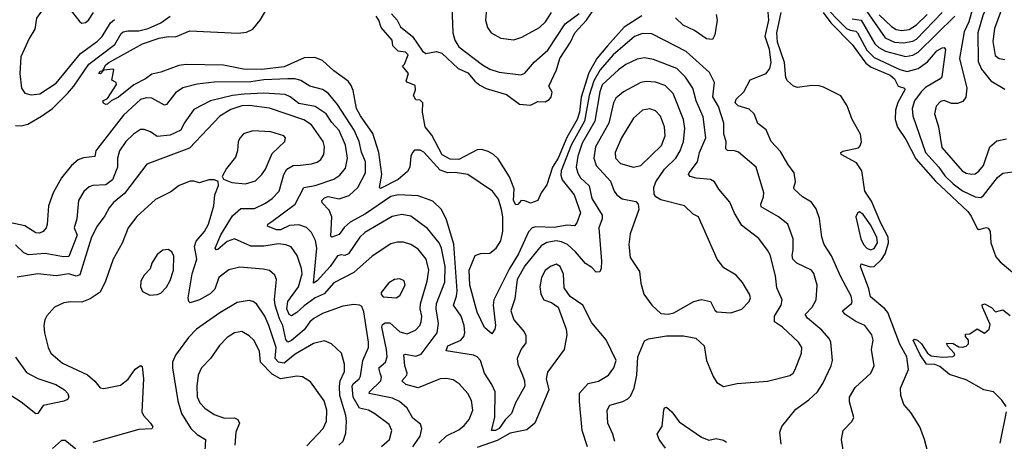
# Model space of a CAD drawing. Extents: x 1550320 to 1685906, y 509093 to 640511.
# Tile 396 of 532: x 1656317 to 1661673, y 563196 to 565487. Entities that reach past the tile are written whole.
import ezdxf

# ---------------------------------------------------------------- set-up
doc = ezdxf.new("R2010")
doc.units = 0

msp = doc.modelspace()

# ---------------------------------------------------------------- linework, layer by layer
at = {"layer": '0CON20XD'}
for points in [[(1661498.4, 565945), (1661510, 565825), (1661526.8, 565775), (1661520.9, 565715), (1661525.4, 565675.4), (1661537.2, 565647.2), (1661583.4, 565593.4), (1661589.6, 565575), (1661558.5, 565515), (1661528.7, 565415), (1661530.4, 565260.4), (1661548, 565218), (1661599.1, 565155), (1661675, 565110)], [(1656313.5, 565775), (1656355, 565829.4), (1656385, 565856.5), (1656455, 565896.5), (1656479.4, 565899.4), (1656491.1, 565891.1), (1656502.9, 565815), (1656472.5, 565715), (1656453.5, 565685), (1656444.6, 565655), (1656436.3, 565533.7), (1656408.2, 565495), (1656399.5, 565435), (1656368.2, 565385), (1656323.6, 565285), (1656317.5, 565195), (1656327.3, 565115), (1656345, 565087.8), (1656378.9, 565078.9)], [(1658338.9, 565518.9), (1658370.5, 565485), (1658388.6, 565448.6), (1658453.8, 565395), (1658507.5, 565315), (1658527, 565303), (1658585, 565313.1), (1658612.9, 565305), (1658702.2, 565222.2), (1658755, 565197.5), (1658792.5, 565152.5), (1658820.3, 565130.3), (1658855, 565112.7), (1658965, 565080.4), (1659035, 565027.3), (1659095, 565022.6), (1659135, 565041.3), (1659175, 565041.2), (1659197.7, 565052.3), (1659207.1, 565065), (1659213.8, 565093.8), (1659195.6, 565125), (1659236.4, 565215), (1659255, 565275.3), (1659313.3, 565365), (1659336.4, 565415), (1659400.9, 565485), (1659465, 565579.5)], [(1660675, 565580.8), (1660815, 565439.6), (1660835, 565429.1), (1660864.3, 565424.3), (1660874.8, 565415), (1660925, 565321), (1660965, 565281.7), (1661105, 565215.9), (1661145, 565205.2), (1661205, 565221.7), (1661255, 565258.4), (1661287.7, 565295), (1661305, 565317.3), (1661335, 565334.5), (1661345.3, 565335.3), (1661353.1, 565325), (1661333.2, 565176.8), (1661323.3, 565165), (1661245, 565118.8), (1661220.5, 565095), (1661184.1, 565045), (1661170.9, 565005), (1661175.3, 564965), (1661243.5, 564765), (1661316.5, 564685), (1661348.4, 564638.4), (1661395, 564594.8), (1661445, 564557.6), (1661515, 564523.8), (1661545, 564521.1), (1661559.5, 564530.5), (1661635, 564628.6), (1661665, 564652.9), (1661719.7, 564659.7)], [(1661668.8, 565571.2), (1661618.7, 565438.7), (1661610.8, 565369.1), (1661622.8, 565292.8), (1661645, 565275.3), (1661675, 565270.8)], [(1656585, 565551.2), (1656643.8, 565475), (1656655, 565468)], [(1656655, 565468), (1656675, 565471.4), (1656691.4, 565485), (1656718.1, 565525)], [(1660459.5, 563180.5), (1660452.5, 563245), (1660463.4, 563276.6), (1660538.9, 563371.1), (1660609.8, 563420.2), (1660656, 563464), (1660685, 563509.2), (1660731.1, 563605), (1660737.8, 563635), (1660729.5, 563735), (1660719.4, 563755), (1660679.6, 563799.6), (1660601.5, 563865), (1660590.4, 563885), (1660627.5, 563925), (1660648.7, 563965), (1660654.7, 564044.7), (1660637.6, 564107.6), (1660624, 564125), (1660545, 564162.9), (1660522.3, 564185), (1660518, 564205), (1660524.7, 564235.3), (1660523.8, 564295), (1660494.7, 564374.7), (1660445.3, 564415.3), (1660350, 564470), (1660347.9, 564485), (1660363.1, 564525), (1660364.4, 564545), (1660323.1, 564685), (1660226.9, 564766.9), (1660205, 564774.6), (1660166.2, 564776.2), (1660157.5, 564785), (1660159.5, 564825), (1660147.9, 564865), (1660147.4, 564925), (1660118.9, 565015), (1660087.3, 565067.3), (1660096, 565145), (1660069.3, 565199.3), (1659943.1, 565313.1), (1659755, 565410), (1659705, 565412.2), (1659661.1, 565395), (1659545, 565296.1), (1659475, 565214.3), (1659440.2, 565155), (1659415.3, 565075), (1659388.4, 564935), (1659316.6, 564805), (1659263, 564665), (1659261, 564641), (1659267.3, 564617.3), (1659332.9, 564535), (1659366.9, 564436.9), (1659348, 564382), (1659335, 564367.3), (1659295, 564369.4), (1659225, 564357.1), (1659125, 564361.9), (1659105, 564355.3), (1659085, 564333.9), (1659031.1, 564215), (1658979, 564131), (1658895.2, 563964.8), (1658892.2, 563935), (1658904.5, 563825), (1658901.4, 563805), (1658885, 563780), (1658845, 563814.2), (1658805, 563898), (1658765.3, 564045), (1658761.9, 564125), (1658795, 564205.6), (1658824.1, 564215.9), (1658875, 564217.9), (1658909.6, 564245), (1658933.8, 564285), (1658945, 564337.5), (1658945.6, 564415), (1658937.8, 564455), (1658920.6, 564510.6), (1658888.6, 564555), (1658755.4, 564645.4), (1658686.6, 564656.6), (1658645, 564655.2), (1658605, 564669.2), (1658515, 564766.2), (1658495, 564777.3), (1658465, 564778.1), (1658453.5, 564765), (1658445.4, 564744.6), (1658439.7, 564685), (1658427.4, 564662.6), (1658375, 564618.7), (1658278.8, 564568.8), (1658274.6, 564575), (1658286.8, 564645), (1658271.1, 564765), (1658238, 564868), (1658170, 564965), (1658149, 565005), (1658131.8, 565101.8), (1658119.8, 565129.8), (1658103.3, 565153.3), (1658025, 565209.4), (1657964.7, 565264.8), (1657922, 565282), (1657865, 565279.6), (1657755, 565230.4), (1657635, 565215.8), (1657535, 565218.2), (1657425, 565239.1), (1657222.9, 565242.9), (1657182.7, 565237.3), (1657085, 565201.8), (1657035, 565190), (1657002, 565165), (1656937.9, 565132.1), (1656853.8, 565065), (1656814.2, 565045.8), (1656795, 565027.5), (1656785, 565026.7), (1656772.3, 565032.3), (1656768.8, 565045), (1656795, 565058.8), (1656843.3, 565135), (1656842.5, 565145), (1656818.3, 565158.3), (1656830, 565215), (1656823, 565217), (1656775, 565212.5), (1656757.3, 565192.7), (1656747.5, 565195), (1656755, 565207.5), (1656770, 565210), (1656785, 565241.4), (1656801.5, 565255), (1656984.2, 565355), (1657075, 565386.7), (1657125, 565395.3), (1657165, 565393.8), (1657243.3, 565426.7), (1657505, 565413.7), (1657550.4, 565419.6), (1657585, 565435.8), (1657625.6, 565484.4), (1657661.3, 565545)], [(1659701.4, 565508.6), (1659604.7, 565445.3), (1659514.6, 565345.4), (1659456, 565275), (1659412.1, 565197.9), (1659371.7, 565065), (1659361.5, 564985), (1659348.8, 564945), (1659293.2, 564846.8), (1659245.6, 564735), (1659215.1, 564684.9), (1659185, 564590), (1659153.8, 564545), (1659135, 564503.8), (1659095, 564490), (1659065, 564502.5), (1659045, 564503.3), (1659026.9, 564483.1), (1659015, 564480.8), (1659003.9, 564505), (1659007, 564567), (1658982, 564632), (1658919.9, 564729.9), (1658895, 564754), (1658865, 564771.1), (1658830.5, 564780.5), (1658805, 564779.6), (1658705, 564726.7), (1658659.2, 564729.2), (1658615, 564752.1), (1658559.6, 564859.6), (1658522, 564905), (1658507.5, 564985), (1658510, 565035), (1658495, 565050), (1658471.7, 565051.7), (1658460, 565075), (1658470, 565105), (1658468.3, 565128.3), (1658425, 565147.5), (1658420, 565155), (1658432.5, 565195), (1658400, 565235), (1658410, 565245), (1658430, 565295), (1658415, 565310), (1658376.4, 565316.4), (1658356.1, 565336.1), (1658347.5, 565345), (1658342.5, 565375), (1658283.5, 565443.5), (1658271.4, 565485), (1658255.6, 565505)], [(1658668.3, 565558.3), (1658673.2, 565415), (1658684.7, 565375), (1658705, 565339.6), (1658835, 565240.8), (1658875, 565218.2), (1658925, 565201.8), (1659043.5, 565186.5), (1659065, 565195.7), (1659114.7, 565255.3), (1659189.6, 565320.4), (1659285, 565464.1), (1659359.7, 565520.3)], [(1658855.7, 565545.7), (1658851.4, 565485), (1658860.8, 565445), (1658882, 565415), (1658935, 565386.7), (1659005, 565377.9), (1659048.7, 565391.3), (1659145, 565444.6), (1659177.3, 565475), (1659209.2, 565525)], [(1660104.7, 565514.7), (1660110.3, 565485), (1660098.9, 565405), (1660085, 565379.4), (1660052.9, 565382.9), (1659987.4, 565427.4), (1659926.7, 565456.7), (1659885, 565497.6)], [(1660805, 563886.4), (1660792.2, 563905), (1660841.2, 563945), (1660845.3, 563955), (1660840.3, 563985), (1660782.5, 564092.5), (1660733.1, 564203.1), (1660692.5, 564265), (1660681.1, 564305), (1660666.8, 564406.8), (1660649.1, 564459.1), (1660624.2, 564495), (1660574.3, 564525), (1660530.6, 564565), (1660528.1, 564575), (1660536.9, 564605), (1660530.6, 564655), (1660495, 564701.4), (1660455, 564770.5), (1660403.8, 564825), (1660378.3, 564888.3), (1660332.7, 564922.7), (1660312.5, 564975), (1660285, 565000), (1660225, 565018.2), (1660208.2, 565035), (1660214.5, 565055), (1660255.5, 565095), (1660289.5, 565160.5), (1660376.9, 565195), (1660398, 565222), (1660405.2, 565255), (1660395.7, 565325), (1660372.2, 565395), (1660392.4, 565485), (1660387.8, 565527.8)], [(1661272.5, 563075), (1661238.5, 563205), (1661212.5, 563275), (1661165, 563351.9), (1661126.7, 563395), (1661109.2, 563445), (1661108.5, 563485), (1661151.8, 563585), (1661143.4, 563655), (1661104.2, 563724.2), (1661038.8, 563895), (1661022.9, 563915), (1660945, 563980), (1660935.7, 564025), (1660890.9, 564145), (1660895, 564160.6), (1660943.9, 564143.9), (1660965, 564144.8), (1661005, 564182.9), (1661025, 564214.8), (1661042.6, 564275), (1661041.7, 564305), (1661000.8, 564380.8), (1660950.2, 564500.2), (1660914, 564555), (1660897, 564665), (1660868.1, 564708.1), (1660786.2, 564755), (1660783.8, 564765), (1660795, 564771.4), (1660878.9, 564791.1), (1660889.3, 564800.7), (1660896.7, 564823.3), (1660890.1, 564865), (1660844.8, 564945), (1660818.8, 565018.8), (1660783.4, 565073.4), (1660689.2, 565119.2), (1660665, 565127.1), (1660625, 565129.3), (1660547.5, 565117.5), (1660525.9, 565125.9), (1660494.3, 565154.3), (1660485, 565170), (1660477.3, 565255), (1660438.4, 565365), (1660435.4, 565415.4), (1660459.1, 565525)], [(1660688.2, 565525), (1660728.9, 565468.9), (1660845, 565352.4), (1660920, 565250), (1660949.2, 565229.3), (1661052.4, 565185), (1661075, 565164.7), (1661096.1, 565126.1), (1661130, 565115), (1661131.8, 565105), (1661093.3, 565036.7), (1661081.4, 564995), (1661079.7, 564945), (1661091.9, 564901.9), (1661136.5, 564835), (1661191.5, 564731.5), (1661298.5, 564608.5), (1661474.7, 564445), (1661491.8, 564418.2), (1661525, 564352.3), (1661535, 564346.1), (1661575, 564357.8), (1661585, 564354), (1661596.2, 564335), (1661598.7, 564275), (1661627.2, 564197.2), (1661650.4, 564170.4), (1661741.1, 564095)], [(1660925, 565531), (1661025, 565388.1), (1661075, 565364.5), (1661125, 565361.5), (1661175, 565370.7), (1661195, 565381.5), (1661334.8, 565525)], [(1660992.4, 565512.4), (1661059.9, 565449.9), (1661085, 565432.8), (1661115, 565427.6), (1661155, 565433.8), (1661195, 565458.3), (1661254, 565515)], [(1661499.2, 565545), (1661479.3, 565475), (1661455, 565420.9), (1661428.9, 565275), (1661468.4, 565115), (1661463.4, 565066.6), (1661447.8, 565042.2), (1661418.2, 565031.8), (1661385, 565031.6), (1661345, 565047.3), (1661325, 565042.9), (1661302.8, 565017.2), (1661292.9, 564975), (1661314.2, 564904.2), (1661332.4, 564792.4), (1661443.6, 564665), (1661465, 564651.9), (1661495, 564647.1), (1661515, 564649.7), (1661535, 564663.2), (1661559.2, 564695), (1661594.2, 564795.8), (1661631.3, 564828.7), (1661685, 564838.5)], [(1656295, 564911.6), (1656325, 564909.6), (1656360.6, 564919.4), (1656435, 564961.6), (1656495, 565004.7), (1656576.7, 565085), (1656611.3, 565125), (1656693, 565245), (1656835, 565352.7), (1656868.5, 565411.5), (1656879.4, 565420.6), (1656905, 565426.7), (1656965, 565426.8), (1657015, 565439.3), (1657085, 565469.1), (1657135, 565506.7)], [(1656378.9, 565078.9), (1656426.7, 565083.3), (1656515, 565142), (1656647, 565303), (1656739.9, 565370.1), (1656765.3, 565395), (1656811.1, 565468.9), (1656832.8, 565487.2)], [(1660845, 565491.6), (1660894.4, 565484.4), (1660968.7, 565355), (1660989.7, 565335), (1661025.8, 565315.8), (1661135, 565287.4), (1661175, 565293.7), (1661205, 565311), (1661403.6, 565506.4)], [(1659554.5, 563195), (1659543.9, 563235), (1659516.1, 563295), (1659512.9, 563365), (1659527.6, 563392.4), (1659598.5, 563411.5), (1659625, 563425.6), (1659638.6, 563441.4), (1659659.2, 563485), (1659673.8, 563555), (1659678.9, 563655), (1659715, 563740.8), (1659737.2, 563752.8), (1659835, 563768.5), (1659928, 563768), (1659995, 563756.7), (1660040.8, 563715), (1660052.9, 563635), (1660088.3, 563548.3), (1660108.8, 563515), (1660145, 563493.1), (1660219.4, 563509.4), (1660385, 563522.5), (1660506.2, 563553.8), (1660523.6, 563566.4), (1660535.4, 563585), (1660569.2, 563675), (1660571.4, 563705), (1660554.2, 563735), (1660465.6, 563815), (1660423.6, 563845), (1660422, 563875), (1660459.1, 563935), (1660464.5, 563965), (1660435, 564028.8), (1660427.8, 564095), (1660398.3, 564208.3), (1660385, 564234.2), (1660337.9, 564297.9), (1660245, 564368.6), (1660205.3, 564435.3), (1660178.9, 564495), (1660120, 564565), (1660096.1, 564606.1), (1660075, 564618.2), (1659995.8, 564625.8), (1659964, 564635), (1659954.5, 564645), (1659958.2, 564655), (1660003.4, 564715), (1660015.6, 564765.6), (1660048.9, 564845), (1660035, 564958), (1659995.8, 565045), (1659977.8, 565115), (1659939.3, 565175), (1659890.7, 565220.7), (1659765, 565269.7), (1659715, 565279.7), (1659675, 565272.2), (1659615, 565243.5), (1659575, 565214.7), (1659485, 565132.5), (1659471.9, 565095), (1659445.8, 564935), (1659376.2, 564815), (1659353.4, 564745), (1659344.8, 564684.8), (1659352.6, 564652.6), (1659367.8, 564627.8), (1659414.8, 564584.8), (1659428.6, 564515), (1659484.7, 564425), (1659484.6, 564405), (1659466.5, 564355), (1659482.5, 564175), (1659480, 564135), (1659473, 564117), (1659452.5, 564115), (1659430, 564140), (1659395, 564161.2), (1659341.2, 564225), (1659296, 564265), (1659265, 564280.4), (1659235.2, 564284.8), (1659185, 564276.2), (1659152.9, 564257.1), (1659065, 564149.6), (1659023.5, 564075), (1659010.9, 563969.1), (1658988, 563905), (1659005.3, 563855), (1659061.1, 563791.1), (1659070, 563770), (1659069.3, 563730.7), (1659045, 563695.8), (1659022.2, 563645), (1659027, 563615), (1659051.3, 563555), (1659062.6, 563525), (1659064.4, 563495), (1659013.3, 563405), (1658992.5, 563347.5), (1658958.2, 563311.9), (1658925, 563264.7), (1658905, 563254.6), (1658884.3, 563254.3), (1658900.9, 563325), (1658903.3, 563465), (1658885.8, 563505), (1658845.5, 563565.5), (1658823, 563635), (1658805.9, 563655), (1658785, 563664.4), (1658637, 563687), (1658646.1, 563715), (1658716.2, 563745), (1658733.3, 563765), (1658738.8, 563785), (1658734.7, 563825), (1658717.6, 563875), (1658676.1, 563935), (1658692.9, 563985), (1658695.8, 564014.2), (1658677.8, 564267.8), (1658638.5, 564398.5), (1658611.1, 564455), (1658565, 564500.8), (1658485, 564530.4), (1658375, 564534.3), (1658335, 564525.6), (1658198.3, 564431.7), (1658114.1, 564385.9), (1658082, 564358), (1658055, 564319.7), (1658015.7, 564305.7), (1658010, 564310), (1658014.2, 564415), (1658001.2, 564451.2), (1657961.7, 564491.7), (1657960.5, 564505), (1657975, 564518.7), (1657994.4, 564525.6), (1658055, 564513.5), (1658108.8, 564531.2), (1658156.4, 564575), (1658197.4, 564655), (1658197.7, 564715), (1658176.7, 564766.7), (1658164.4, 564825), (1658136.4, 564886.4), (1658046.5, 565026.5), (1657995, 565088.1), (1657965, 565106.7), (1657895.8, 565125), (1657846.7, 565156.7), (1657815, 565164.7), (1657775.2, 565165.2), (1657645, 565159.6), (1657575, 565148.9), (1657375, 565147.2), (1657283, 565137), (1657205, 565117.1), (1657165, 565088.5), (1657115, 565025.5), (1657105, 565022.7), (1657035, 565060), (1657005, 565062.9), (1656975, 565053.1), (1656882.3, 564967.7), (1656741.2, 564788.8), (1656731.8, 564775), (1656725, 564743.1), (1656665, 564735.3), (1656635, 564724.6), (1656598.5, 564695), (1656545, 564627.8), (1656498.8, 564545), (1656473.9, 564475), (1656466.3, 564373.7), (1656460.8, 564355), (1656445, 564336), (1656425, 564327.1), (1656405, 564328.9), (1656345, 564366.3), (1656235, 564390.8)], [(1659845, 563886.4), (1659875, 563893.5), (1659983.8, 563955), (1660025, 563965.7), (1660075.5, 563955.5), (1660098.6, 563908.6), (1660109.7, 563899.7), (1660185, 563894.4), (1660245, 563914), (1660285.6, 563955), (1660291.4, 563975), (1660287.1, 563995), (1660248.6, 564058.6), (1660215, 564098.6), (1660147.9, 564137.9), (1660110, 564185), (1660010, 564415), (1659979.5, 564429.5), (1659933.3, 564475), (1659805, 564507.5), (1659777.5, 564525), (1659769.1, 564539.1), (1659766.2, 564575), (1659777.1, 564605), (1659825.2, 564674.8), (1659885.2, 564734.8), (1659909.4, 564775), (1659928.1, 564825), (1659935.3, 564895), (1659927.9, 564945), (1659871.1, 565085), (1659828.3, 565128.3), (1659775, 565146.8), (1659725, 565151.6), (1659695, 565144.7), (1659601.1, 565095), (1659560.1, 565059.9), (1659547.8, 565035), (1659521.4, 564925), (1659449.7, 564795), (1659440, 564735), (1659452.7, 564695), (1659529.9, 564609.9), (1659550.5, 564555), (1659564.7, 564534.7), (1659595, 564513.2), (1659668.3, 564498.3), (1659682, 564485), (1659684.3, 564455), (1659637.7, 564322.3), (1659630.7, 564265), (1659637.7, 564195), (1659687.6, 564117.6), (1659695.4, 564055), (1659712.5, 563995), (1659755.3, 563935.3), (1659805, 563889.6), (1659845, 563886.4)], [(1658597.5, 563185), (1658638.5, 563225), (1658705, 563258.4), (1658735, 563280.9), (1658761.6, 563315), (1658781.3, 563365), (1658775, 563416.7), (1658755, 563456), (1658708.3, 563508.3), (1658675, 563530.5), (1658637.8, 563537.8), (1658605, 563535.4), (1658485, 563485.8), (1658418.1, 563505), (1658395.5, 563525), (1658422.7, 563555), (1658424.6, 563565), (1658411.4, 563605), (1658406.9, 563665), (1658415, 563670), (1658471.2, 563658.8), (1658501, 563669), (1658587.6, 563785), (1658594.7, 563835), (1658582.2, 563915), (1658583.9, 563945), (1658630.4, 564059.6), (1658632.2, 564145), (1658611.3, 564245), (1658599.3, 564275), (1658535, 564352.2), (1658445, 564418.2), (1658395, 564427.3), (1658342.4, 564417.6), (1658195, 564330.5), (1658167.8, 564305), (1658104.7, 564215), (1658085, 564205.7), (1658065, 564209.7), (1658045, 564203.9), (1658006.7, 564145), (1657935, 564068), (1657915, 564054.4), (1657932.7, 564245), (1657926.5, 564286.5), (1657905, 564330), (1657876.7, 564356.7), (1657835, 564371.1), (1657785, 564368.1), (1657735, 564344.2), (1657714.2, 564344.2), (1657665.8, 564365), (1657667.5, 564375), (1657689.3, 564390.7), (1657815.8, 564485), (1657862, 564575), (1657925, 564586.5), (1658025, 564620.3), (1658058.3, 564641.7), (1658089.4, 564680.6), (1658100, 564735), (1658090, 564805), (1658055.3, 564885), (1658015, 564928.9), (1657985, 564974.6), (1657925, 565015.8), (1657835, 565032), (1657787.9, 565067.9), (1657760.6, 565080.6), (1657645, 565086.7), (1657537.3, 565082.7), (1657475.2, 565074.8), (1657355.5, 565045), (1657265, 564998.4), (1657212.2, 564925), (1657194.1, 564885.9), (1657135, 564860), (1657065, 564852.3), (1657027.8, 564877.8), (1656995, 564890), (1656975, 564890.5), (1656935.7, 564865), (1656895, 564825.5), (1656860.8, 564775), (1656848.8, 564735), (1656848.7, 564685), (1656822.6, 564617.4), (1656785, 564589.3), (1656715, 564586.5), (1656695, 564577.8), (1656666.8, 564553.2), (1656637.3, 564505), (1656627.8, 564405), (1656613.9, 564355), (1656629.2, 564315), (1656585, 564199.2), (1656555, 564198.1), (1656455, 564217), (1656365, 564208.6), (1656339.8, 564219.8), (1656295, 564262.5)], [(1657865, 563931.9), (1657825, 563894.8), (1657795, 563877.2), (1657783, 563885), (1657770.5, 563915), (1657774.8, 563955), (1657833.2, 564035), (1657854, 564105), (1657850.4, 564135), (1657826.1, 564206.1), (1657793.3, 564253.3), (1657764, 564264), (1657725, 564268.1), (1657645, 564255.2), (1657575, 564256.5), (1657484.8, 564295.2), (1657445, 564280.8), (1657395, 564237.8), (1657385, 564236), (1657380.9, 564245), (1657412, 564318), (1657475, 564421.2), (1657520, 564460), (1657595, 564460.3), (1657655, 564489.7), (1657690, 564515), (1657728.4, 564555), (1657754.7, 564645), (1657770, 564675), (1657805, 564695.3), (1657845, 564696.4), (1657905, 564703.4), (1657935, 564713.1), (1657955, 564726.9), (1657972.3, 564755), (1657975.9, 564795), (1657968, 564825), (1657905.2, 564915.2), (1657862.2, 564942.2), (1657676.6, 565006.6), (1657565, 565020.8), (1657525, 565018.9), (1657465, 564999), (1657405, 564963.3), (1657241.4, 564788.6), (1657008.8, 564701.2), (1656887.2, 564542.8), (1656827.3, 564492.7), (1656803.8, 564465), (1656779.4, 564420.6), (1656737.7, 564365), (1656707.5, 564305), (1656645, 564099.6), (1656625, 564093.5), (1656583.8, 564106.2), (1656515, 564094.7), (1656415, 564105.3), (1656303, 564087)], [(1659655, 564685.3), (1659695, 564694.6), (1659807.5, 564802.5), (1659828.1, 564855), (1659824.7, 564905), (1659801.8, 564961.8), (1659775, 564991.5), (1659745, 565002.3), (1659704.2, 564995.8), (1659655, 564951.1), (1659589.7, 564845), (1659556.8, 564765), (1659557.9, 564735), (1659585.7, 564705.7), (1659655, 564685.3)], [(1657545, 564594), (1657599.4, 564610.6), (1657635, 564645.5), (1657653.8, 564675), (1657689.6, 564760.4), (1657758.8, 564825), (1657763.8, 564845), (1657753.8, 564855), (1657683.5, 564876.5), (1657585, 564882.9), (1657535, 564865.8), (1657516, 564845), (1657505.8, 564824.2), (1657501.4, 564775), (1657490.3, 564739.7), (1657441.2, 564678.8), (1657417.5, 564635), (1657425, 564620), (1657471.2, 564601.2), (1657545, 564594)], [(1658285, 563168.2), (1658328.2, 563205), (1658342, 563255), (1658327.6, 563287.6), (1658248.1, 563345), (1658214.3, 563364.3), (1658165, 563375.7), (1658130.2, 563435), (1658124.8, 563495), (1658131.3, 563508.7), (1658164.1, 563535), (1658171.2, 563548.8), (1658184.3, 563635), (1658213.5, 563705), (1658213.7, 563735), (1658189.4, 563899.4), (1658178.1, 563928.1), (1658165, 563936), (1658135, 563939.4), (1658075, 563929.6), (1657965, 563890.7), (1657916.7, 563863.3), (1657894.7, 563845), (1657865, 563800.9), (1657795, 563743.5), (1657775, 563734.7), (1657765, 563749.5), (1657748.2, 563825), (1657730.4, 563860.4), (1657706.7, 563935), (1657703.7, 563966.3), (1657714.4, 564075), (1657705, 564098), (1657675, 564123.1), (1657641.4, 564131.4), (1657515, 564141.5), (1657455, 564126.8), (1657399.7, 564085), (1657377.7, 564022.3), (1657353.4, 563996.6), (1657295, 563963.8), (1657245, 563948.1), (1657236.2, 563956.2), (1657233.6, 563975), (1657254.7, 564105), (1657281, 564185), (1657267.4, 564255), (1657276.4, 564283.6), (1657322.5, 564335), (1657344.2, 564375), (1657372.5, 564475), (1657378.9, 564535), (1657398, 564585), (1657396.7, 564606.7), (1657376.2, 564616.2), (1657345, 564616), (1657295, 564600.8), (1657265, 564610), (1657245, 564609.2), (1657185, 564585.8), (1657138.6, 564551.4), (1657055, 564509.5), (1656955, 564417.5), (1656906.4, 564355), (1656875, 564272), (1656825.5, 564185), (1656783.5, 564065), (1656755, 564005.8), (1656699.8, 563970.2), (1656655, 563952.2), (1656595, 563953.5), (1656557.8, 563947.8), (1656505.8, 563925), (1656465, 563878), (1656454.3, 563855), (1656448.6, 563825), (1656451.9, 563785), (1656471.5, 563705), (1656487.1, 563675), (1656550.2, 563620.2), (1656685, 563556.7), (1656725, 563522.9), (1656755, 563485.5), (1656775, 563482.3), (1656865, 563500.5), (1656906.2, 563533.8), (1656945, 563587.1), (1656975, 563607.5), (1656983, 563603), (1656990.5, 563535), (1656982.2, 563355), (1656990.6, 563335), (1657029.4, 563295), (1657040.8, 563275), (1657035, 563262.9), (1656965, 563260.2), (1656715, 563188.9)], [(1660945, 564236.6), (1660965, 564242.5), (1660983, 564275), (1660979.5, 564305), (1660945, 564371.1), (1660905, 564428), (1660885, 564442.5), (1660873.8, 564435), (1660866, 564415), (1660892.1, 564295), (1660906.7, 564265), (1660925, 564245.3), (1660945, 564236.6)], [(1658455.6, 563165), (1658495, 563224.2), (1658504.5, 563265), (1658498, 563288), (1658455, 563321.9), (1658424, 563375), (1658382.7, 563412.7), (1658345, 563429.7), (1658218.5, 563455), (1658219.1, 563465), (1658281.8, 563525), (1658285.3, 563545), (1658277.8, 563565), (1658270.3, 563595), (1658306.5, 563625), (1658315.2, 563654.8), (1658312.8, 563695), (1658286.3, 563815), (1658290.3, 563829.7), (1658305, 563839.2), (1658329.8, 563839.8), (1658385, 563791.4), (1658425, 563780), (1658470, 563800), (1658492.7, 563825), (1658501.6, 563845), (1658504.2, 563875), (1658495.2, 563915), (1658496.8, 563943.2), (1658534.3, 564065), (1658542.1, 564125), (1658528.9, 564185), (1658485, 564240.5), (1658445, 564265.5), (1658405, 564278.5), (1658371.9, 564278.1), (1658335, 564268.5), (1658235, 564202), (1658135, 564112.2), (1658025, 564057.5), (1657972.7, 563997.3), (1657925, 563975.2), (1657865, 563931.9)], [(1657025, 563990), (1657065, 563993.8), (1657085, 564001.2), (1657115, 564032.5), (1657135, 564068.8), (1657153.1, 564125), (1657155, 564202.5), (1657143.8, 564225), (1657125, 564238.8), (1657095, 564233.8), (1657065, 564210), (1657035, 564163.3), (1657027, 564133), (1656995, 564098), (1656975.8, 564065), (1656974, 564035), (1656985, 564010), (1657025, 563990)], [(1659405.5, 563165), (1659376.5, 563255), (1659361.3, 563411.3), (1659362.8, 563457.2), (1659410, 563510), (1659465, 563522.9), (1659519.6, 563555), (1659549.7, 563595), (1659562.1, 563635), (1659507.6, 563747.6), (1659429.6, 563839.6), (1659379.5, 563935), (1659312.1, 563982.1), (1659279.2, 564029.2), (1659274.6, 564104.6), (1659256.9, 564145), (1659235, 564157.8), (1659204.3, 564145), (1659175, 564123.3), (1659154.6, 564085), (1659147.1, 564035), (1659151.8, 563995), (1659168.6, 563965), (1659209.2, 563949.2), (1659246, 563925), (1659289.2, 563805), (1659292.5, 563775), (1659278.6, 563695), (1659188, 563572), (1659180.6, 563535), (1659195.6, 563475), (1659120, 563295), (1659075, 563257.1), (1658985, 563240.5), (1658915, 563200), (1658805, 563162.4)], [(1658365, 563974.4), (1658385, 563987.5), (1658413.1, 564045), (1658407.8, 564067.8), (1658385, 564078.6), (1658355.7, 564074.3), (1658325, 564056), (1658283.3, 564005), (1658283, 563993), (1658295, 563980), (1658365, 563974.4)], [(1658053.1, 563175), (1658075.8, 563195.8), (1658090.8, 563239.2), (1658094.8, 563304.8), (1658091.1, 563335), (1658058.3, 563445), (1658055.9, 563494.1), (1658061, 563525), (1658083.3, 563575), (1658084.1, 563615), (1658066.9, 563675), (1658014, 563725), (1657975, 563742.5), (1657915, 563728), (1657815, 563669.8), (1657755, 563620.2), (1657725, 563624.8), (1657706, 563645), (1657711.5, 563705), (1657672.9, 563825), (1657650.5, 563875), (1657605, 563942.7), (1657585.8, 563955.8), (1657565, 563960.4), (1657500.8, 563949.2), (1657405.6, 563894.4), (1657279.4, 563805), (1657235, 563760), (1657165, 563664.4), (1657148.1, 563625), (1657148.1, 563595), (1657177.9, 563415), (1657196.3, 563346.3), (1657247.3, 563265), (1657282.6, 563232.6), (1657327.1, 563205), (1657322.3, 563115)], [(1661682.3, 563385), (1661660, 563420), (1661614.3, 563464.3), (1661560.6, 563475), (1661465, 563529.6), (1661375, 563558.4), (1661322.9, 563602.9), (1661295, 563612.7), (1661249.5, 563615), (1661215, 563665.6), (1661176.7, 563745), (1661185, 563750), (1661200, 563745), (1661221.9, 563725), (1661254.7, 563674.7), (1661275, 563660.6), (1661336.7, 563653.3), (1661395, 563656.7), (1661403.3, 563665), (1661400, 563675), (1661363.3, 563715), (1661360.7, 563729.3), (1661395, 563728), (1661425, 563708.8), (1661445, 563706.7), (1661465, 563713.3), (1661477.5, 563725), (1661477.5, 563745), (1661462.5, 563765), (1661462.5, 563777.5), (1661485, 563780), (1661525, 563806.7), (1661565, 563783.3), (1661590, 563805), (1661595, 563830), (1661553.3, 563925), (1661553, 563937), (1661565, 563942.5), (1661603, 563923), (1661625, 563900), (1661665, 563910), (1661705, 563878.8)], [(1660802, 563115), (1660787.5, 563205), (1660795.8, 563254.2), (1660845.5, 563304.5), (1660854, 563325), (1660830.3, 563410.3), (1660830, 563435), (1660861.7, 563488.3), (1660947.1, 563565), (1660965.6, 563605), (1660950, 563695), (1660960, 563745), (1660951.9, 563775), (1660915, 563825.6), (1660865, 563846.2), (1660805, 563886.4)], [(1657878.6, 563171.4), (1657967.9, 563265), (1657986.7, 563305), (1657988.2, 563365), (1657973.3, 563415), (1657898.1, 563518.1), (1657856, 563546), (1657825, 563550), (1657735.6, 563535.6), (1657691, 563561), (1657626.5, 563625), (1657622.2, 563685), (1657590, 563745), (1657565, 563769.5), (1657525, 563792.2), (1657485, 563784.4), (1657445, 563758.9), (1657403.2, 563716.8), (1657354.5, 563645), (1657306.2, 563595), (1657288.5, 563555), (1657280.8, 563495), (1657282.6, 563437.4), (1657297.1, 563405), (1657325, 563375.5), (1657375, 563341.8), (1657431.3, 563321.3), (1657485, 563323.2), (1657503.8, 563313.8), (1657512.3, 563295), (1657493.2, 563245), (1657488.2, 563175)], [(1656293.4, 563653.4), (1656355, 563570.4), (1656415, 563536.8), (1656514.2, 563505), (1656560.6, 563475), (1656578.1, 563455), (1656584.2, 563435), (1656577.5, 563422.5), (1656556.3, 563413.7), (1656445, 563389.5), (1656415, 563346), (1656405, 563345.8), (1656325, 563408.7), (1656255, 563453.8)], [(1659829.2, 563159.2), (1659794.7, 563205), (1659784.2, 563235), (1659812.1, 563277.9), (1659820.8, 563365), (1659825, 563376.7), (1659835, 563381.2), (1659865, 563355.8), (1659905, 563300.9), (1660025, 563218), (1660065, 563201.2), (1660105, 563210), (1660145, 563202.5), (1660160.9, 563190.9)], [(1661650.6, 563185), (1661684.4, 563355.6)], [(1656622.3, 563152.3), (1656565, 563200), (1656545, 563200), (1656495, 563156.7)]]:
    msp.add_lwpolyline(points, dxfattribs=at)

doc.saveas('drawing.dxf')
